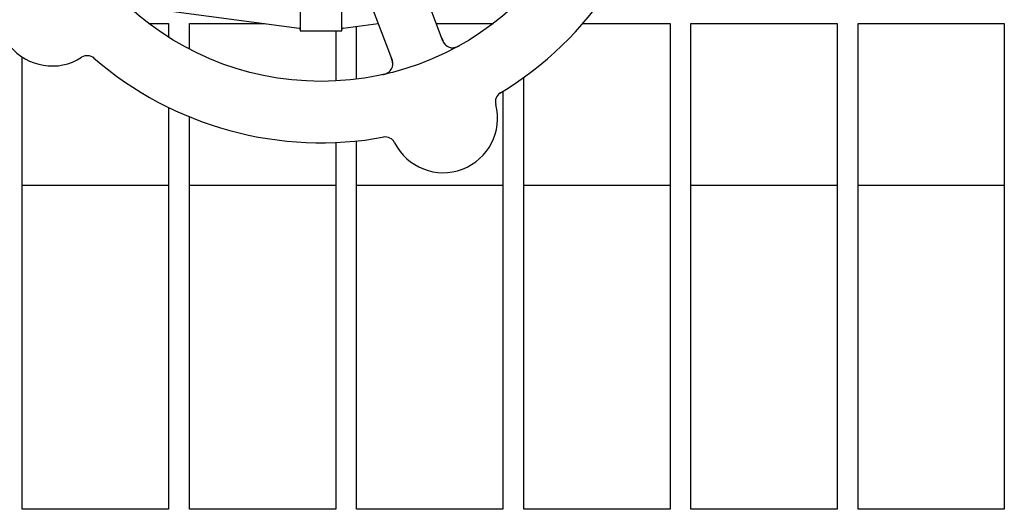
# Model space of a CAD drawing. Header units: inches. Extents: x 24 to 1128, y -69 to 748.
# Tile 624 of 656: x 740.16 to 746.05, y 603.4 to 606.33. Entities that reach past the tile are written whole.
import ezdxf

# ---------------------------------------------------------------- set-up
doc = ezdxf.new("R2010")
doc.units = ezdxf.units.IN
doc.header["$LTSCALE"] = 32
doc.header["$MEASUREMENT"] = 0
doc.layers.add('Visible (ANSI)', color=7, linetype='Continuous', lineweight=30)

msp = doc.modelspace()

# ---------------------------------------------------------------- linework, layer by layer
at = {"layer": 'Visible (ANSI)'}
for p, q in [((742.68975, 606.20216), (742.49874, 606.70653)), ((742.19481, 606.59143), (742.38582, 606.08706)), ((741.83567, 606.43589), (741.83567, 606.26228)), ((742.08567, 606.26228), (742.08567, 606.43589)), ((741.00401, 606.38963), (741.82889, 606.27982)), ((740.92987, 606.30728), (741.04813, 606.30728)), ((741.04813, 606.30728), (741.04813, 606.22533)), ((741.17313, 606.15349), (741.17313, 606.30728)), ((741.17313, 606.30728), (741.62263, 606.30728)), ((741.83567, 606.26228), (742.08567, 606.26228)), ((742.04813, 606.26228), (742.04813, 605.96327)), ((742.09245, 606.27982), (742.30224, 606.30775)), ((742.17313, 605.9743), (742.17313, 606.29056)), ((742.29871, 606.30728), (742.30242, 606.30728)), ((742.64994, 606.30728), (742.99147, 606.30728)), ((743.52676, 606.30728), (744.04813, 606.30728)), ((744.04813, 606.30728), (744.04813, 603.40103)), ((744.17313, 603.40103), (744.17313, 606.30728)), ((744.17313, 606.30728), (745.04813, 606.30728)), ((745.04813, 606.30728), (745.04813, 603.40103)), ((745.17313, 603.40103), (745.17313, 606.30728)), ((745.17313, 606.30728), (746.04813, 606.30728)), ((746.04813, 606.30728), (746.04813, 603.40103)), ((740.17313, 603.40103), (740.17313, 606.10642)), ((743.17313, 603.40103), (743.17313, 605.98462)), ((743.04813, 605.90131), (743.04813, 603.40103)), ((741.04813, 605.80496), (741.04813, 603.40103)), ((741.17313, 603.40103), (741.17313, 605.74879)), ((742.17313, 603.40103), (742.17313, 605.60444)), ((742.04813, 605.59537), (742.04813, 603.40103)), ((741.04813, 605.33853), (740.17313, 605.33853)), ((742.04813, 605.33853), (741.17313, 605.33853)), ((743.04813, 605.33853), (742.17313, 605.33853)), ((744.04813, 605.33853), (743.17313, 605.33853)), ((745.04813, 605.33853), (744.17313, 605.33853)), ((746.04813, 605.33853), (745.17313, 605.33853)), ((741.04813, 603.40103), (740.17313, 603.40103)), ((742.04813, 603.40103), (741.17313, 603.40103)), ((743.04813, 603.40103), (742.17313, 603.40103)), ((744.04813, 603.40103), (743.17313, 603.40103)), ((745.04813, 603.40103), (744.17313, 603.40103)), ((746.04813, 603.40103), (745.17313, 603.40103))]:
    msp.add_line(p, q, dxfattribs=at)
msp.add_circle((741.96067, 607.66853), 1.7075, dxfattribs=at)
for centre, radius, start, end in [((741.96067, 607.66853), 2.075, 300.999652, 352.483949), ((740.35197, 606.37779), 0.325, 134.661127, 302.822474), ((741.82786, 606.27208), 0.00781, 0, 82.417341), ((742.09348, 606.27208), 0.00781, 97.582659, 180), ((742.7482, 606.22429), 0.0625, 200.7418, 298.603253), ((740.56201, 606.05216), 0.0625, 49.130197, 122.822474), ((741.96067, 607.66853), 2.075, 228.999652, 280.483949), ((742.32737, 606.06492), 0.0625, 282.880348, 20.7418), ((743.06572, 605.83884), 0.0625, 121.130197, 194.822474), ((742.69112, 605.73971), 0.325, 206.661127, 14.822474), ((742.34482, 605.56583), 0.0625, 26.661127, 100.353404)]:
    msp.add_arc(centre, radius, start, end, dxfattribs=at)
for points, knots in [([(742.68391, 606.21757), (742.68413, 606.21699), (742.68435, 606.21641), (742.68508, 606.2145), (742.68558, 606.21318), (742.68804, 606.20688), (742.69007, 606.2021), (742.69371, 606.19477), (742.69539, 606.1918), (742.70006, 606.1846), (742.70347, 606.18068), (742.70604, 606.17818), (742.70629, 606.17793), (742.70652, 606.17772)], [0, 0, 0, 0, 0.00480624, 0.00480624, 0.01589597, 0.01589597, 0.05833406, 0.05833406, 0.09384639, 0.09384639, 0.15340885, 0.15340885, 0.16065924, 0.16065924, 0.16065924, 0.16065924]), ([(742.75201, 606.16191), (742.75257, 606.16195), (742.75328, 606.16202), (742.75576, 606.16232), (742.75772, 606.16264), (742.76167, 606.16357), (742.76342, 606.16405), (742.76759, 606.16538), (742.77015, 606.16632), (742.7749, 606.16828), (742.77714, 606.16929), (742.78173, 606.17151), (742.78411, 606.17274), (742.78782, 606.17475), (742.78922, 606.17553), (742.79065, 606.17632)], [0.10313051, 0.10313051, 0.10313051, 0.10313051, 0.11603194, 0.11603194, 0.14472131, 0.14472131, 0.16305353, 0.16305353, 0.18481803, 0.18481803, 0.20320408, 0.20320408, 0.22373688, 0.22373688, 0.23709216, 0.23709216, 0.23709216, 0.23709216]), ([(742.38937, 606.05709), (742.38945, 606.05776), (742.38952, 606.05858), (742.38974, 606.06196), (742.38976, 606.06445), (742.38916, 606.07132), (742.38848, 606.0756), (742.38648, 606.08373), (742.38535, 606.08753), (742.38344, 606.09311), (742.38285, 606.09478), (742.38151, 606.09842), (742.38075, 606.10043), (742.38, 606.10241)], [0.11682073, 0.11682073, 0.11682073, 0.11682073, 0.13209763, 0.13209763, 0.17640845, 0.17640845, 0.22121696, 0.22121696, 0.25582457, 0.25582457, 0.27005755, 0.27005755, 0.2865375, 0.2865375, 0.2865375, 0.2865375]), ([(742.32732, 606.00086), (742.32812, 606.00103), (742.32891, 606.00121), (742.33225, 606.00196), (742.33489, 606.00258), (742.33973, 606.00386), (742.34194, 606.0045), (742.34673, 606.00602), (742.34934, 606.00696), (742.35345, 606.00862), (742.3551, 606.00936), (742.35816, 606.01085), (742.35957, 606.01161), (742.36228, 606.0132), (742.36358, 606.01405), (742.36513, 606.01514), (742.36557, 606.01547), (742.36593, 606.01574)], [0, 0, 0, 0, 0.00673636, 0.00673636, 0.02806078, 0.02806078, 0.0453371, 0.0453371, 0.06652159, 0.06652159, 0.08352226, 0.08352226, 0.10158901, 0.10158901, 0.12223493, 0.12223493, 0.13206643, 0.13206643, 0.13206643, 0.13206643])]:
    msp.add_open_spline(points, degree=3, knots=knots, dxfattribs=at)

doc.saveas('drawing.dxf')
